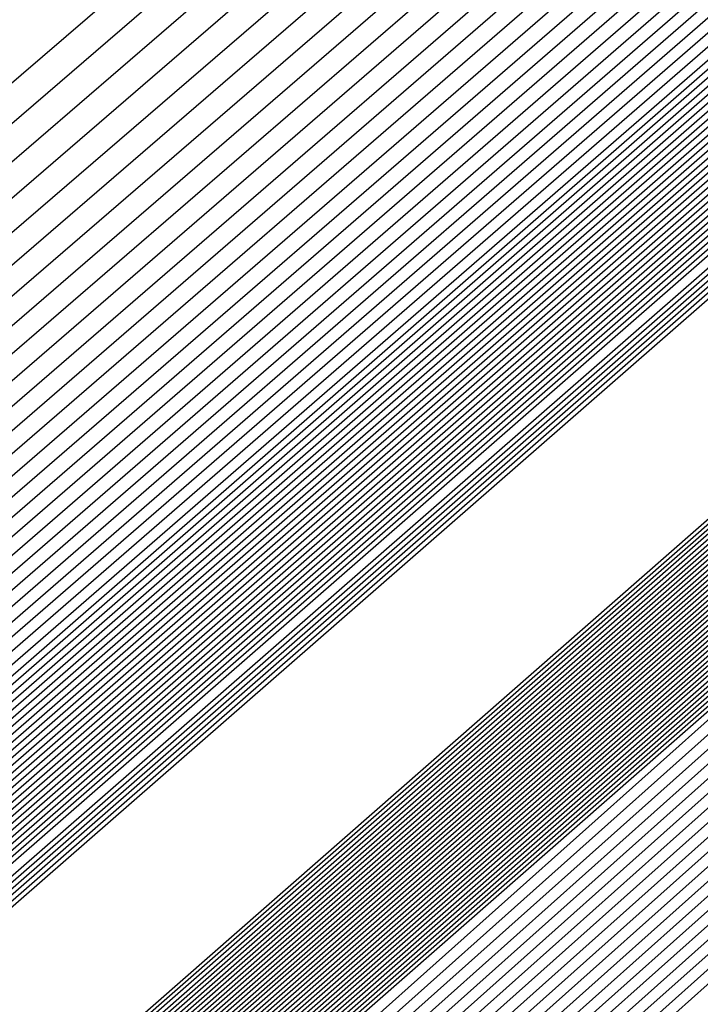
# Model space of a CAD drawing. Extents: x 3249832 to 3255657, y 13789405 to 13793316.
# Tile 769 of 1056: x 3253207.784 to 3253207.916, y 13791256.999 to 13791257.19. Entities that reach past the tile are written whole.
import ezdxf

# ---------------------------------------------------------------- set-up
doc = ezdxf.new("R2010")
doc.units = 0
doc.header["$LTSCALE"] = 100
doc.header["$MEASUREMENT"] = 0
for name, color, linetype in [('GRATIO_03231_CON', 1, 'CONTINUOUS'), ('GRATIO_0323_ICON', 1, 'CONTINUOUS'), ('TARGETS_EAST', 7, 'CONTINUOUS')]:
    doc.layers.add(name, color=color, linetype=linetype)

# ---------------------------------------------------------------- blocks, each defined once
blk = doc.blocks.new('Gratio_032316_contours')
at = {"layer": 'GRATIO_03231_CON', "color": 1, "linetype": 'Continuous', "flags": 128}
for points in [[(3253179.55027, 13791232.39503), (3253186.87441, 13791238.77001), (3253201.4775, 13791251.51898), (3253219.20823, 13791267.00714), (3253234.45763, 13791280.32933), (3253243.00028, 13791287.79153), (3253246.14511, 13791290.5444), (3253246.5846, 13791290.94974), (3253247.02187, 13791291.379), (3253250.20254, 13791294.24212), (3253258.88285, 13791301.95866), (3253274.44262, 13791315.73867), (3253292.7559, 13791331.95413), (3253308.32028, 13791345.76753)], [(3253180.16544, 13791232.93802), (3253187.28488, 13791239.13155), (3253201.72516, 13791251.73678), (3253219.33902, 13791267.12228), (3253234.51314, 13791280.37862), (3253243.01644, 13791287.80647), (3253246.14668, 13791290.54676), (3253246.58389, 13791290.95054), (3253247.01645, 13791291.37639), (3253250.16633, 13791294.21318), (3253258.7639, 13791301.85732), (3253274.17605, 13791315.50724), (3253292.31584, 13791331.56933), (3253307.73285, 13791345.25198)], [(3253180.78061, 13791233.481), (3253187.69534, 13791239.49309), (3253201.97282, 13791251.95458), (3253219.46981, 13791267.23741), (3253234.56866, 13791280.42791), (3253243.03259, 13791287.8214), (3253246.14825, 13791290.54912), (3253246.58317, 13791290.95133), (3253247.01103, 13791291.37378), (3253250.13013, 13791294.18424), (3253258.64495, 13791301.75599), (3253273.90947, 13791315.27582), (3253291.87577, 13791331.18453), (3253307.14542, 13791344.73643)], [(3253181.39578, 13791234.02399), (3253188.1058, 13791239.85463), (3253202.22048, 13791252.17237), (3253219.6006, 13791267.35254), (3253234.62418, 13791280.4772), (3253243.04874, 13791287.83633), (3253246.14982, 13791290.55149), (3253246.58246, 13791290.95213), (3253247.00561, 13791291.37117), (3253250.09393, 13791294.15529), (3253258.526, 13791301.65465), (3253273.6429, 13791315.0444), (3253291.4357, 13791330.79973), (3253306.55799, 13791344.22088)], [(3253182.62612, 13791235.10996), (3253188.92672, 13791240.5777), (3253202.71581, 13791252.60797), (3253219.86218, 13791267.58281), (3253234.73522, 13791280.57579), (3253243.08105, 13791287.8662), (3253246.15297, 13791290.55621), (3253246.58103, 13791290.95372), (3253246.99477, 13791291.36594), (3253250.02153, 13791294.09741), (3253258.2881, 13791301.45198), (3253273.10975, 13791314.58156), (3253290.55557, 13791330.03014), (3253305.38313, 13791343.18978)], [(3253183.24129, 13791235.65295), (3253189.33718, 13791240.93924), (3253202.96347, 13791252.82577), (3253219.99297, 13791267.69794), (3253234.79073, 13791280.62508), (3253243.0972, 13791287.88113), (3253246.15454, 13791290.55858), (3253246.58032, 13791290.95452), (3253246.98935, 13791291.36333), (3253249.98532, 13791294.06847), (3253258.16915, 13791301.35065), (3253272.84317, 13791314.35013), (3253290.11551, 13791329.64534), (3253304.7957, 13791342.67423)], [(3253189.74764, 13791241.30078), (3253203.21113, 13791253.04357), (3253220.12376, 13791267.81308), (3253234.84625, 13791280.67437), (3253243.11336, 13791287.89607), (3253246.15611, 13791290.56094), (3253246.57961, 13791290.95531), (3253246.98393, 13791291.36072), (3253249.94912, 13791294.03953), (3253258.05019, 13791301.24931), (3253272.5766, 13791314.11871), (3253289.67544, 13791329.26055), (3253304.20827, 13791342.15868)], [(3253190.1581, 13791241.66232), (3253203.45879, 13791253.26136), (3253220.25455, 13791267.92821), (3253234.90177, 13791280.72366), (3253243.12951, 13791287.911), (3253246.15768, 13791290.5633), (3253246.57889, 13791290.95611), (3253246.97851, 13791291.35811), (3253249.91292, 13791294.01058), (3253257.93124, 13791301.14798), (3253272.31002, 13791313.88729), (3253289.23538, 13791328.87575), (3253303.62084, 13791341.64313)], [(3253190.97902, 13791242.38539), (3253203.95411, 13791253.69696), (3253220.51613, 13791268.15847), (3253235.01281, 13791280.82224), (3253243.16182, 13791287.94087), (3253246.16082, 13791290.56803), (3253246.57747, 13791290.9577), (3253246.96767, 13791291.35288), (3253249.84051, 13791293.9527), (3253257.69334, 13791300.94531), (3253271.77687, 13791313.42445), (3253288.35525, 13791328.10615), (3253302.44598, 13791340.61203)], [(3253191.38948, 13791242.74693), (3253204.20177, 13791253.91476), (3253220.64692, 13791268.27361), (3253235.06832, 13791280.87154), (3253243.17797, 13791287.9558), (3253246.1624, 13791290.57039), (3253246.57675, 13791290.9585), (3253246.96225, 13791291.35027), (3253249.80431, 13791293.92376), (3253257.57439, 13791300.84397), (3253271.51029, 13791313.19303), (3253287.91518, 13791327.72135), (3253301.85855, 13791340.09648)], [(3253191.79994, 13791243.10847), (3253204.44943, 13791254.13256), (3253220.77772, 13791268.38874), (3253235.12384, 13791280.92083), (3253243.19412, 13791287.97073), (3253246.16397, 13791290.57276), (3253246.57604, 13791290.95929), (3253246.95683, 13791291.34766), (3253249.76811, 13791293.89481), (3253257.45544, 13791300.74264), (3253271.24372, 13791312.9616), (3253287.47511, 13791327.33655), (3253301.27112, 13791339.58093)], [(3253192.2104, 13791243.47001), (3253204.69709, 13791254.35035), (3253220.90851, 13791268.50387), (3253235.17936, 13791280.97012), (3253243.21028, 13791287.98567), (3253246.16554, 13791290.57512), (3253246.57533, 13791290.96009), (3253246.95142, 13791291.34505), (3253249.73191, 13791293.86587), (3253257.33649, 13791300.6413), (3253270.97714, 13791312.73018), (3253287.03505, 13791326.95176), (3253300.68369, 13791339.06538)], [(3253193.03132, 13791244.19308), (3253205.19242, 13791254.78595), (3253221.17009, 13791268.73414), (3253235.29039, 13791281.0687), (3253243.24258, 13791288.01553), (3253246.16868, 13791290.57985), (3253246.5739, 13791290.96168), (3253246.94058, 13791291.33982), (3253249.6595, 13791293.80799), (3253257.09858, 13791300.43863), (3253270.44399, 13791312.26734), (3253286.15492, 13791326.18216), (3253299.50883, 13791338.03428)], [(3253193.44178, 13791244.55462), (3253205.44008, 13791255.00375), (3253221.30088, 13791268.84927), (3253235.34591, 13791281.11799), (3253243.25874, 13791288.03047), (3253246.17025, 13791290.58221), (3253246.57319, 13791290.96248), (3253246.93516, 13791291.33721), (3253249.6233, 13791293.77904), (3253256.97963, 13791300.3373), (3253270.17741, 13791312.03592), (3253285.71485, 13791325.79737), (3253298.92139, 13791337.51873)], [(3253193.85224, 13791244.91616), (3253205.68774, 13791255.22155), (3253221.43167, 13791268.9644), (3253235.40143, 13791281.16728), (3253243.27489, 13791288.0454), (3253246.17182, 13791290.58457), (3253246.57247, 13791290.96327), (3253246.92974, 13791291.3346), (3253249.5871, 13791293.7501), (3253256.86068, 13791300.23596), (3253269.91084, 13791311.8045), (3253285.27479, 13791325.41257), (3253298.33396, 13791337.00318)], [(3253194.2627, 13791245.2777), (3253205.9354, 13791255.43934), (3253221.56246, 13791269.07954), (3253235.45695, 13791281.21658), (3253243.29104, 13791288.06033), (3253246.17339, 13791290.58694), (3253246.57176, 13791290.96407), (3253246.92432, 13791291.33198), (3253249.55089, 13791293.72116), (3253256.74173, 13791300.13463), (3253269.64426, 13791311.57307), (3253284.83472, 13791325.02777), (3253297.74653, 13791336.48763)], [(3253195.08362, 13791246.00077), (3253206.43072, 13791255.87494), (3253221.82404, 13791269.3098), (3253235.56798, 13791281.31516), (3253243.32335, 13791288.0902), (3253246.17654, 13791290.59166), (3253246.57033, 13791290.96566), (3253246.91348, 13791291.32676), (3253249.47849, 13791293.66327), (3253256.50383, 13791299.93196), (3253269.11111, 13791311.11023), (3253283.95459, 13791324.25817), (3253296.57167, 13791335.45653)], [(3253195.49408, 13791246.36231), (3253206.67838, 13791256.09274), (3253221.95483, 13791269.42494), (3253235.6235, 13791281.36445), (3253243.3395, 13791288.10513), (3253246.17811, 13791290.59402), (3253246.56962, 13791290.96646), (3253246.90806, 13791291.32415), (3253249.44229, 13791293.63433), (3253256.38488, 13791299.83062), (3253268.84454, 13791310.87881), (3253283.51452, 13791323.87338), (3253295.98424, 13791334.94098)], [(3253195.90454, 13791246.72385), (3253206.92604, 13791256.31054), (3253222.08562, 13791269.54007), (3253235.67902, 13791281.41374), (3253243.35566, 13791288.12007), (3253246.17968, 13791290.59639), (3253246.56891, 13791290.96725), (3253246.90264, 13791291.32154), (3253249.40609, 13791293.60539), (3253256.26593, 13791299.72929), (3253268.57796, 13791310.64739), (3253283.07446, 13791323.48858), (3253295.39681, 13791334.42543)], [(3253196.31501, 13791247.08539), (3253207.1737, 13791256.52833), (3253222.21641, 13791269.6552), (3253235.73454, 13791281.46303), (3253243.37181, 13791288.135), (3253246.18125, 13791290.59875), (3253246.56819, 13791290.96805), (3253246.89722, 13791291.31892), (3253249.36988, 13791293.57645), (3253256.14697, 13791299.62795), (3253268.31138, 13791310.41597), (3253282.63439, 13791323.10378), (3253294.80938, 13791333.90988)], [(3253197.13593, 13791247.80846), (3253207.66903, 13791256.96393), (3253222.47799, 13791269.88547), (3253235.84557, 13791281.56162), (3253243.40412, 13791288.16487), (3253246.18439, 13791290.60348), (3253246.56677, 13791290.96964), (3253246.88638, 13791291.3137), (3253249.29748, 13791293.51856), (3253255.90907, 13791299.42528), (3253267.77823, 13791309.95312), (3253281.75426, 13791322.33419), (3253293.63452, 13791332.87878)], [(3253197.54639, 13791248.17), (3253207.91669, 13791257.18173), (3253222.60878, 13791270.0006), (3253235.90109, 13791281.61091), (3253243.42027, 13791288.1798), (3253246.18596, 13791290.60584), (3253246.56605, 13791290.97044), (3253246.88096, 13791291.31109), (3253249.26128, 13791293.48962), (3253255.79012, 13791299.32395), (3253267.51166, 13791309.7217), (3253281.31419, 13791321.94939), (3253293.04709, 13791332.36323), (3253299.24948, 13791337.92415)], [(3253197.95685, 13791248.53154), (3253208.16435, 13791257.39953), (3253222.73957, 13791270.11573), (3253235.95661, 13791281.6602), (3253243.43643, 13791288.19473), (3253246.18754, 13791290.6082), (3253246.56534, 13791290.97123), (3253246.87554, 13791291.30847), (3253249.22507, 13791293.46068), (3253255.67117, 13791299.22261), (3253267.24508, 13791309.49028), (3253280.87413, 13791321.56459), (3253292.45966, 13791331.84768), (3253298.58416, 13791337.33876)], [(3253198.36731, 13791248.89308), (3253208.41201, 13791257.61732), (3253222.87037, 13791270.23087), (3253236.01213, 13791281.70949), (3253243.45258, 13791288.20967), (3253246.18911, 13791290.61057), (3253246.56463, 13791290.97203), (3253246.87012, 13791291.30586), (3253249.18887, 13791293.43173), (3253255.55222, 13791299.12128), (3253266.9785, 13791309.25886), (3253280.43407, 13791321.17979), (3253291.87223, 13791331.33213), (3253297.91884, 13791336.75338)], [(3253199.18823, 13791249.61615), (3253208.90733, 13791258.05292), (3253223.13195, 13791270.46113), (3253236.12316, 13791281.80807), (3253243.48489, 13791288.23953), (3253246.19225, 13791290.61529), (3253246.5632, 13791290.97362), (3253246.85928, 13791291.30064), (3253249.11647, 13791293.37385), (3253255.31432, 13791298.91861), (3253266.44535, 13791308.79601), (3253279.55394, 13791320.4102), (3253290.69737, 13791330.30103), (3253296.5882, 13791335.58261)], [(3253199.59869, 13791249.97769), (3253209.15499, 13791258.27072), (3253223.26274, 13791270.57626), (3253236.17868, 13791281.85736), (3253243.50104, 13791288.25447), (3253246.19382, 13791290.61766), (3253246.56249, 13791290.97442), (3253246.85386, 13791291.29803), (3253249.08026, 13791293.34491), (3253255.19536, 13791298.81727), (3253266.17878, 13791308.56459), (3253279.11387, 13791320.0254), (3253290.10994, 13791329.78548), (3253295.92288, 13791334.99723)], [(3253200.00915, 13791250.33923), (3253209.40265, 13791258.48852), (3253223.39353, 13791270.6914), (3253236.2342, 13791281.90666), (3253243.51719, 13791288.2694), (3253246.19539, 13791290.62002), (3253246.56177, 13791290.97521), (3253246.84844, 13791291.29541), (3253249.04406, 13791293.31596), (3253255.07641, 13791298.71594), (3253265.9122, 13791308.33317), (3253278.6738, 13791319.6406), (3253289.52251, 13791329.26993), (3253295.25756, 13791334.41184)], [(3253200.41961, 13791250.70077), (3253209.65031, 13791258.70631), (3253223.52432, 13791270.80653), (3253236.28972, 13791281.95595), (3253243.53335, 13791288.28434), (3253246.19696, 13791290.62238), (3253246.56106, 13791290.97601), (3253246.84302, 13791291.2928), (3253249.00786, 13791293.28702), (3253254.95746, 13791298.6146), (3253265.64563, 13791308.10175), (3253278.23374, 13791319.25581), (3253288.93508, 13791328.75438), (3253294.59224, 13791333.82646)], [(3253201.24053, 13791251.42384), (3253210.14563, 13791259.14191), (3253223.7859, 13791271.0368), (3253236.40075, 13791282.05453), (3253243.56565, 13791288.3142), (3253246.20011, 13791290.62711), (3253246.55963, 13791290.9776), (3253246.83219, 13791291.28758), (3253248.93546, 13791293.22914), (3253254.71956, 13791298.41193), (3253265.11248, 13791307.63891), (3253277.35361, 13791318.48621), (3253287.76022, 13791327.72328), (3253293.2616, 13791332.65569)], [(3253201.65099, 13791251.78538), (3253210.3933, 13791259.35971), (3253223.91669, 13791271.15193), (3253236.45627, 13791282.10382), (3253243.58181, 13791288.32914), (3253246.20168, 13791290.62947), (3253246.55892, 13791290.9784), (3253246.82677, 13791291.28496), (3253248.89925, 13791293.20019), (3253254.60061, 13791298.3106), (3253264.8459, 13791307.40749), (3253276.91354, 13791318.10141), (3253287.17279, 13791327.20773)], [(3253215.27891, 13791264.12388), (3253208.32754, 13791257.89481), (3253202.31158, 13791252.48555), (3253202.06145, 13791252.14692), (3253210.64096, 13791259.57751), (3253224.04748, 13791271.26706)], [(3253216.27123, 13791264.99994), (3253209.15191, 13791258.62312), (3253202.92675, 13791253.02854), (3253202.47191, 13791252.50846), (3253210.88862, 13791259.7953), (3253224.17827, 13791271.38219)], [(3253218.25586, 13791266.75207), (3253210.80067, 13791260.07975), (3253204.15709, 13791254.11451), (3253203.29283, 13791253.23153), (3253211.38394, 13791260.2309), (3253224.43985, 13791271.61246)], [(3253219.24818, 13791267.62813), (3253211.62504, 13791260.80806), (3253204.77226, 13791254.6575), (3253203.70329, 13791253.59307), (3253211.6316, 13791260.4487), (3253224.57064, 13791271.72759)], [(3253220.24049, 13791268.50419), (3253212.44942, 13791261.53637), (3253205.38743, 13791255.20049), (3253204.11375, 13791253.95461), (3253211.87926, 13791260.6665), (3253224.70143, 13791271.84272)], [(3253221.23281, 13791269.38026), (3253213.2738, 13791262.26468), (3253206.0026, 13791255.74348), (3253204.52421, 13791254.31615), (3253212.12692, 13791260.88429), (3253224.83222, 13791271.95786)], [(3253223.21744, 13791271.13238), (3253214.92255, 13791263.72131), (3253207.23294, 13791256.82945), (3253205.34514, 13791255.03922), (3253212.62225, 13791261.31989), (3253225.0938, 13791272.18812)], [(3253215.74693, 13791264.44962), (3253207.84811, 13791257.37244), (3253205.7556, 13791255.40076), (3253212.86991, 13791261.53769), (3253225.22459, 13791272.30326)], [(3253216.57131, 13791265.17793), (3253208.46329, 13791257.91542), (3253206.16606, 13791255.7623), (3253213.11757, 13791261.75549), (3253225.35538, 13791272.41839)], [(3253217.39568, 13791265.90624), (3253209.07846, 13791258.45841), (3253206.57652, 13791256.12384), (3253213.36523, 13791261.97329), (3253225.48617, 13791272.53352)], [(3253219.04444, 13791267.36287), (3253210.3088, 13791259.54439), (3253207.39744, 13791256.84691), (3253213.86055, 13791262.40888), (3253225.74775, 13791272.76379)]]:
    blk.add_lwpolyline(points, dxfattribs=at)
at = {"layer": 'GRATIO_03231_CON', "color": 5, "linetype": 'Continuous', "flags": 128}
for points in [[(3253178.31993, 13791231.30905), (3253186.05349, 13791238.04694), (3253200.98218, 13791251.08338), (3253218.94665, 13791266.77688), (3253234.34659, 13791280.23075), (3253242.96798, 13791287.76167), (3253246.14197, 13791290.53967), (3253246.58603, 13791290.94815), (3253247.02107, 13791291.37394), (3253250.18182, 13791294.2177), (3253258.80647, 13791301.88356), (3253274.26937, 13791315.56557), (3253292.48955, 13791331.61762), (3253308.02221, 13791345.18354)], [(3253177.70476, 13791230.76607), (3253185.64303, 13791237.6854), (3253200.73452, 13791250.86558), (3253218.81586, 13791266.66175), (3253234.29107, 13791280.18146), (3253242.95182, 13791287.74673), (3253246.1404, 13791290.53731), (3253246.58674, 13791290.94735), (3253247.01436, 13791291.36584), (3253250.12102, 13791294.16091), (3253258.59804, 13791301.69555), (3253273.79626, 13791315.14336), (3253291.70456, 13791330.92064), (3253306.97134, 13791344.25434)], [(3253177.08958, 13791230.22308), (3253185.23257, 13791237.32386), (3253200.48686, 13791250.64779), (3253218.68507, 13791266.54661), (3253234.23556, 13791280.13216), (3253242.93567, 13791287.7318), (3253246.13883, 13791290.53495), (3253246.58745, 13791290.94656), (3253247.00766, 13791291.35773), (3253250.06022, 13791294.10413), (3253258.38961, 13791301.50754), (3253273.32314, 13791314.72115), (3253290.91956, 13791330.22366), (3253305.92046, 13791343.32515)], [(3253176.47441, 13791229.68009), (3253184.82211, 13791236.96232), (3253200.23919, 13791250.42999), (3253218.55428, 13791266.43148), (3253234.18004, 13791280.08287), (3253242.91952, 13791287.71687), (3253246.13725, 13791290.53258), (3253246.58817, 13791290.94576), (3253247.00095, 13791291.34963), (3253249.99942, 13791294.04734), (3253258.18118, 13791301.31953), (3253272.85003, 13791314.29894), (3253290.13456, 13791329.52668), (3253304.86958, 13791342.39595)], [(3253175.24407, 13791228.59412), (3253184.00119, 13791236.23925), (3253199.74387, 13791249.99439), (3253218.2927, 13791266.20121), (3253234.069, 13791279.98429), (3253242.88721, 13791287.687), (3253246.13411, 13791290.52786), (3253246.58959, 13791290.94417), (3253246.98754, 13791291.33342), (3253249.87782, 13791293.93376), (3253257.76432, 13791300.94351), (3253271.9038, 13791313.45451), (3253288.56457, 13791328.13272), (3253302.76783, 13791340.53756)], [(3253196.57706, 13791247.03615), (3253203.47105, 13791253.1938), (3253218.75951, 13791266.60126), (3253234.06971, 13791279.98413), (3253242.88772, 13791287.68662), (3253246.13462, 13791290.52731), (3253246.59031, 13791290.94338), (3253246.98083, 13791291.32532), (3253249.81702, 13791293.87697), (3253257.55589, 13791300.7555), (3253271.43068, 13791313.0323), (3253287.77957, 13791327.43574), (3253301.71695, 13791339.60837)], [(3253196.71057, 13791247.15254), (3253203.58621, 13791253.29381), (3253218.83398, 13791266.66558), (3253234.10345, 13791280.01283), (3253242.89801, 13791287.6948), (3253246.13636, 13791290.52784), (3253246.59102, 13791290.94258), (3253246.97413, 13791291.31721), (3253249.75622, 13791293.82018), (3253257.34746, 13791300.56749), (3253270.95757, 13791312.61009), (3253286.99457, 13791326.73875), (3253300.66608, 13791338.67918)], [(3253196.84408, 13791247.26894), (3253203.70137, 13791253.39382), (3253218.90845, 13791266.7299), (3253234.13718, 13791280.04153), (3253242.9083, 13791287.70297), (3253246.13809, 13791290.52836), (3253246.59174, 13791290.94178), (3253246.96742, 13791291.30911), (3253249.69542, 13791293.76339), (3253257.13903, 13791300.37948), (3253270.48445, 13791312.18788), (3253286.20957, 13791326.04177), (3253299.6152, 13791337.74998)], [(3253197.11109, 13791247.50174), (3253203.93169, 13791253.59384), (3253219.0574, 13791266.85855), (3253234.20465, 13791280.09892), (3253242.92888, 13791287.71932), (3253246.14156, 13791290.52941), (3253246.59316, 13791290.94019), (3253246.95401, 13791291.2929), (3253249.57383, 13791293.64981), (3253256.72217, 13791300.00346), (3253269.53822, 13791311.34346), (3253284.63958, 13791324.64781), (3253297.51345, 13791335.89159)], [(3253197.2446, 13791247.61813), (3253204.04685, 13791253.69384), (3253219.13187, 13791266.92287), (3253234.23839, 13791280.12762), (3253242.93918, 13791287.72749), (3253246.1433, 13791290.52994), (3253246.59388, 13791290.9394), (3253246.9473, 13791291.28479), (3253249.51303, 13791293.59302), (3253256.51374, 13791299.81545), (3253269.06511, 13791310.92125), (3253283.85458, 13791323.95083), (3253296.46257, 13791334.9624)], [(3253197.37811, 13791247.73453), (3253204.16201, 13791253.79385), (3253219.20635, 13791266.98719), (3253234.27212, 13791280.15631), (3253242.94947, 13791287.73567), (3253246.14503, 13791290.53046), (3253246.59459, 13791290.9386), (3253246.9406, 13791291.27669), (3253249.45223, 13791293.53623), (3253256.30531, 13791299.62744), (3253268.59199, 13791310.49904), (3253283.06958, 13791323.25385), (3253295.41169, 13791334.0332)], [(3253197.51162, 13791247.85093), (3253204.27717, 13791253.89386), (3253219.28082, 13791267.05151), (3253234.30586, 13791280.18501), (3253242.95976, 13791287.74384), (3253246.14676, 13791290.53099), (3253246.5953, 13791290.9378), (3253246.93389, 13791291.26859), (3253249.39143, 13791293.47944), (3253256.09688, 13791299.43942), (3253268.11888, 13791310.07683), (3253282.28459, 13791322.55687), (3253294.36082, 13791333.10401)], [(3253197.77863, 13791248.08372), (3253204.50749, 13791254.09388), (3253219.42977, 13791267.18016), (3253234.37333, 13791280.2424), (3253242.98034, 13791287.76019), (3253246.15023, 13791290.53204), (3253246.59673, 13791290.93621), (3253246.92048, 13791291.25238), (3253249.26983, 13791293.36586), (3253255.68002, 13791299.0634), (3253267.17265, 13791309.2324), (3253280.71459, 13791321.16291), (3253292.25906, 13791331.24562), (3253298.86322, 13791336.86351)], [(3253197.91214, 13791248.20012), (3253204.62265, 13791254.19388), (3253219.50424, 13791267.24448), (3253234.40706, 13791280.2711), (3253242.99064, 13791287.76837), (3253246.15197, 13791290.53257), (3253246.59744, 13791290.93542), (3253246.91378, 13791291.24427), (3253249.20903, 13791293.30907), (3253255.47159, 13791298.87539), (3253266.69953, 13791308.81019), (3253279.9296, 13791320.46593), (3253291.20819, 13791330.31643), (3253297.66843, 13791335.81202)], [(3253198.04565, 13791248.31651), (3253204.73781, 13791254.29389), (3253219.57872, 13791267.3088), (3253234.4408, 13791280.2998), (3253243.00093, 13791287.77654), (3253246.1537, 13791290.53309), (3253246.59816, 13791290.93462), (3253246.90707, 13791291.23617), (3253249.14823, 13791293.25228), (3253255.26316, 13791298.68738), (3253266.22642, 13791308.38798), (3253279.1446, 13791319.76895), (3253290.15731, 13791329.38723), (3253296.47364, 13791334.76054)], [(3253198.17916, 13791248.43291), (3253204.85297, 13791254.3939), (3253219.65319, 13791267.37312), (3253234.47453, 13791280.32849), (3253243.01122, 13791287.78471), (3253246.15544, 13791290.53362), (3253246.59887, 13791290.93382), (3253246.90036, 13791291.22806), (3253249.08743, 13791293.19549), (3253255.05473, 13791298.49937), (3253265.7533, 13791307.96577), (3253278.3596, 13791319.07197), (3253289.10643, 13791328.45804), (3253295.27885, 13791333.70905)], [(3253198.44617, 13791248.6657), (3253205.08329, 13791254.59392), (3253219.80214, 13791267.50177), (3253234.542, 13791280.38589), (3253243.0318, 13791287.80106), (3253246.15891, 13791290.53467), (3253246.6003, 13791290.93223), (3253246.88695, 13791291.21186), (3253248.96583, 13791293.08191), (3253254.63787, 13791298.12335), (3253264.80707, 13791307.12135), (3253276.7896, 13791317.678), (3253287.00468, 13791326.59965), (3253292.88927, 13791331.60608), (3253295.95133, 13791334.07094)], [(3253198.57968, 13791248.7821), (3253205.19845, 13791254.69392), (3253219.87661, 13791267.56609), (3253234.57574, 13791280.41459), (3253243.04209, 13791287.80924), (3253246.16064, 13791290.53519), (3253246.60101, 13791290.93144), (3253246.88025, 13791291.20375), (3253248.90503, 13791293.02512), (3253254.42944, 13791297.93534), (3253264.33396, 13791306.69914), (3253276.00461, 13791316.98102), (3253285.9538, 13791325.67045), (3253291.69448, 13791330.55459), (3253294.7416, 13791333.01142)], [(3253198.71319, 13791248.8985), (3253205.31361, 13791254.79393), (3253219.95108, 13791267.63041), (3253234.60947, 13791280.44328), (3253243.05239, 13791287.81741), (3253246.16237, 13791290.53572), (3253246.60172, 13791290.93064), (3253246.87354, 13791291.19565), (3253248.84423, 13791292.96834), (3253254.22101, 13791297.74733), (3253263.86084, 13791306.27693), (3253275.21961, 13791316.28404), (3253284.90293, 13791324.74126), (3253290.49969, 13791329.50311), (3253293.53187, 13791331.9519)], [(3253198.8467, 13791249.0149), (3253205.42877, 13791254.89394), (3253220.02556, 13791267.69473), (3253234.64321, 13791280.47198), (3253243.06268, 13791287.82558), (3253246.16411, 13791290.53624), (3253246.60244, 13791290.92984), (3253246.86684, 13791291.18754), (3253248.78343, 13791292.91155), (3253254.01258, 13791297.55932), (3253263.38773, 13791305.85472), (3253274.43461, 13791315.58706), (3253283.85205, 13791323.81207), (3253289.3049, 13791328.45162), (3253292.32214, 13791330.89237), (3253295.39879, 13791333.38715)], [(3253199.11371, 13791249.24769), (3253205.65909, 13791255.09396), (3253220.17451, 13791267.82338), (3253234.71068, 13791280.52937), (3253243.08326, 13791287.84193), (3253246.16758, 13791290.53729), (3253246.60386, 13791290.92825), (3253246.85342, 13791291.17133), (3253248.66183, 13791292.79797), (3253253.59572, 13791297.1833), (3253262.4415, 13791305.01029), (3253272.86462, 13791314.1931), (3253281.7503, 13791321.95368), (3253286.91532, 13791326.34865), (3253289.90268, 13791328.77333), (3253293.18693, 13791331.45768)], [(3253199.24722, 13791249.36409), (3253205.77425, 13791255.19397), (3253220.24898, 13791267.8877), (3253234.74441, 13791280.55807), (3253243.09355, 13791287.85011), (3253246.16931, 13791290.53782), (3253246.60458, 13791290.92746), (3253246.84672, 13791291.16323), (3253248.60103, 13791292.74118), (3253253.38729, 13791296.99529), (3253261.96839, 13791304.58808), (3253272.07962, 13791313.49612), (3253280.69942, 13791321.02448), (3253285.72053, 13791325.29717), (3253288.69295, 13791327.71381), (3253292.081, 13791330.49295), (3253297.61917, 13791335.1971)], [(3253199.38073, 13791249.48048), (3253205.88941, 13791255.29397), (3253220.32345, 13791267.95202), (3253234.77815, 13791280.58677), (3253243.10385, 13791287.85828), (3253246.17105, 13791290.53834), (3253246.60529, 13791290.92666), (3253246.84001, 13791291.15513), (3253248.54023, 13791292.68439), (3253253.17886, 13791296.80728), (3253261.49527, 13791304.16587), (3253271.29462, 13791312.79914), (3253279.64854, 13791320.09529), (3253284.52574, 13791324.24568), (3253287.48322, 13791326.65429), (3253290.97507, 13791329.52822), (3253296.71525, 13791334.41022)], [(3253199.51424, 13791249.59688), (3253206.00457, 13791255.39398), (3253220.39793, 13791268.01634), (3253234.81188, 13791280.61546), (3253243.11414, 13791287.86646), (3253246.17278, 13791290.53887), (3253246.606, 13791290.92586), (3253246.83331, 13791291.14702), (3253248.47943, 13791292.6276), (3253252.97044, 13791296.61927), (3253261.02215, 13791303.74366), (3253270.50962, 13791312.10216), (3253278.59767, 13791319.16609), (3253283.33095, 13791323.1942), (3253286.27349, 13791325.59476), (3253289.86914, 13791328.56348), (3253295.81132, 13791333.62334)], [(3253199.78125, 13791249.82967), (3253206.23489, 13791255.594), (3253220.54687, 13791268.14499), (3253234.87935, 13791280.67286), (3253243.13472, 13791287.8828), (3253246.17625, 13791290.53992), (3253246.60743, 13791290.92427), (3253246.8199, 13791291.13081), (3253248.35784, 13791292.51402), (3253252.55358, 13791296.24325), (3253260.07593, 13791302.89924), (3253268.93963, 13791310.70819), (3253276.49591, 13791317.3077), (3253280.94137, 13791321.09123), (3253283.85403, 13791323.47572), (3253287.65728, 13791326.63402), (3253294.00347, 13791332.04958)], [(3253199.91476, 13791249.94607), (3253206.35005, 13791255.69401), (3253220.62135, 13791268.20931), (3253234.91309, 13791280.70156), (3253243.14501, 13791287.89098), (3253246.17798, 13791290.54045), (3253246.60814, 13791290.92348), (3253246.81319, 13791291.12271), (3253248.29704, 13791292.45723), (3253252.34515, 13791296.05524), (3253259.60281, 13791302.47703), (3253268.15463, 13791310.01121), (3253275.44504, 13791316.37851), (3253279.74658, 13791320.03974), (3253282.6443, 13791322.4162), (3253286.55135, 13791325.66929), (3253293.09954, 13791331.2627), (3253300.79521, 13791337.86923)], [(3253200.04827, 13791250.06247), (3253206.46521, 13791255.79401), (3253220.69582, 13791268.27363), (3253234.94682, 13791280.73025), (3253243.15531, 13791287.89915), (3253246.17972, 13791290.54097), (3253246.60886, 13791290.92268), (3253246.80649, 13791291.1146), (3253248.23624, 13791292.40044), (3253252.13672, 13791295.86723), (3253259.1297, 13791302.05482), (3253267.36963, 13791309.31423), (3253274.39416, 13791315.44932), (3253278.55179, 13791318.98826), (3253281.43456, 13791321.35667), (3253285.44542, 13791324.70455), (3253292.19561, 13791330.47582), (3253300.12972, 13791337.29016)], [(3253200.18178, 13791250.17887), (3253206.58037, 13791255.89402), (3253220.77029, 13791268.33795), (3253234.98056, 13791280.75895), (3253243.1656, 13791287.90733), (3253246.18145, 13791290.5415), (3253246.60957, 13791290.92188), (3253246.79978, 13791291.1065), (3253248.17544, 13791292.34365), (3253251.92829, 13791295.67922), (3253258.65658, 13791301.63261), (3253266.58464, 13791308.61725), (3253273.34328, 13791314.52012), (3253277.357, 13791317.93677), (3253280.22483, 13791320.29715), (3253284.33949, 13791323.73982), (3253291.29169, 13791329.68894), (3253299.46423, 13791336.71108)], [(3253200.44879, 13791250.41166), (3253206.81069, 13791256.09404), (3253220.91924, 13791268.4666), (3253235.04803, 13791280.81634), (3253243.18618, 13791287.92368), (3253246.18492, 13791290.54255), (3253246.611, 13791290.92029), (3253246.78637, 13791291.09029), (3253248.05384, 13791292.23007), (3253251.51143, 13791295.3032), (3253257.71035, 13791300.78818), (3253265.01464, 13791307.22329), (3253271.24153, 13791312.66173), (3253274.96742, 13791315.8338), (3253277.80537, 13791318.17811), (3253282.12763, 13791321.81036), (3253289.48383, 13791328.11518), (3253298.13324, 13791335.55292)], [(3253200.5823, 13791250.52806), (3253206.92586, 13791256.19405), (3253220.99372, 13791268.53092), (3253235.08176, 13791280.84504), (3253243.19647, 13791287.93185), (3253246.18666, 13791290.54307), (3253246.61171, 13791290.9195), (3253246.77966, 13791291.08219), (3253247.99304, 13791292.17328), (3253251.303, 13791295.11519), (3253257.23724, 13791300.36597), (3253264.22964, 13791306.52631), (3253270.19065, 13791311.73254), (3253273.77263, 13791314.78231), (3253276.59564, 13791317.11859), (3253281.0217, 13791320.84562), (3253288.57991, 13791327.3283), (3253297.46775, 13791334.97385)], [(3253200.71581, 13791250.64445), (3253207.04102, 13791256.29406), (3253221.06819, 13791268.59524), (3253235.1155, 13791280.87374), (3253243.20676, 13791287.94002), (3253246.18839, 13791290.5436), (3253246.61242, 13791290.9187), (3253246.77296, 13791291.07408), (3253247.93224, 13791292.11649), (3253251.09457, 13791294.92718), (3253256.76412, 13791299.94376), (3253263.44465, 13791305.82933), (3253269.13978, 13791310.80334), (3253272.57784, 13791313.73083), (3253275.38591, 13791316.05906), (3253279.91577, 13791319.88089), (3253287.67598, 13791326.54142), (3253296.80226, 13791334.39477)], [(3253200.84932, 13791250.76085), (3253207.15618, 13791256.39406), (3253221.14266, 13791268.65956), (3253235.14923, 13791280.90243), (3253243.21706, 13791287.9482), (3253246.19012, 13791290.54412), (3253246.61314, 13791290.9179), (3253246.76625, 13791291.06598), (3253247.87144, 13791292.0597), (3253250.88614, 13791294.73917), (3253256.29101, 13791299.52155), (3253262.65965, 13791305.13235), (3253268.0889, 13791309.87415), (3253271.38305, 13791312.67934), (3253274.17618, 13791314.99954), (3253278.80984, 13791318.91616), (3253286.77206, 13791325.75454), (3253296.13677, 13791333.81569)], [(3253201.11633, 13791250.99365), (3253207.3865, 13791256.59408), (3253221.29161, 13791268.78821), (3253235.2167, 13791280.95983), (3253243.23764, 13791287.96455), (3253246.19359, 13791290.54517), (3253246.61456, 13791290.91631), (3253246.75284, 13791291.04977), (3253247.74984, 13791291.94612), (3253250.46928, 13791294.36315), (3253255.34478, 13791298.67713), (3253261.08965, 13791303.73839), (3253265.98715, 13791308.01576), (3253268.99347, 13791310.57637), (3253271.75672, 13791312.8805), (3253276.59798, 13791316.9867), (3253284.9642, 13791324.18078), (3253294.80578, 13791332.65754)], [(3253201.24984, 13791251.11004), (3253207.50166, 13791256.69409), (3253221.36608, 13791268.85253), (3253235.25044, 13791280.98852), (3253243.24793, 13791287.97272), (3253246.19533, 13791290.5457), (3253246.61528, 13791290.91552), (3253246.74613, 13791291.04167), (3253247.68904, 13791291.88933), (3253250.26085, 13791294.17514), (3253254.87166, 13791298.25492), (3253260.30466, 13791303.04141), (3253264.93627, 13791307.08657), (3253267.79868, 13791309.52489), (3253270.54699, 13791311.82097), (3253275.49205, 13791316.02196), (3253284.06028, 13791323.3939), (3253294.14029, 13791332.07846)], [(3253201.38335, 13791251.22644), (3253207.61682, 13791256.7941), (3253221.44056, 13791268.91685), (3253235.28417, 13791281.01722), (3253243.25822, 13791287.9809), (3253246.19706, 13791290.54622), (3253246.61599, 13791290.91472), (3253246.73943, 13791291.03356), (3253247.62824, 13791291.83254), (3253250.05242, 13791293.98713), (3253254.39855, 13791297.83271), (3253259.51966, 13791302.34443), (3253263.88539, 13791306.15737), (3253266.60389, 13791308.4734), (3253269.33726, 13791310.76145), (3253274.38613, 13791315.05723), (3253283.15635, 13791322.60702), (3253293.4748, 13791331.49938)], [(3253201.51686, 13791251.34284), (3253207.73198, 13791256.8941), (3253221.51503, 13791268.98117), (3253235.31791, 13791281.04592), (3253243.26852, 13791287.98907), (3253246.1988, 13791290.54675), (3253246.6167, 13791290.91393), (3253246.73272, 13791291.02546), (3253247.56744, 13791291.77576), (3253249.84399, 13791293.79912), (3253253.92543, 13791297.41049), (3253258.73466, 13791301.64744), (3253262.83452, 13791305.22818), (3253265.4091, 13791307.42192), (3253268.12753, 13791309.70193), (3253273.2802, 13791314.0925), (3253282.25242, 13791321.82014), (3253292.80931, 13791330.9203), (3253301.81088, 13791338.63068)], [(3253201.78387, 13791251.57563), (3253207.9623, 13791257.09412), (3253221.66398, 13791269.10982), (3253235.38538, 13791281.10331), (3253243.2891, 13791288.00542), (3253246.20227, 13791290.5478), (3253246.61813, 13791290.91233), (3253246.71931, 13791291.00925), (3253247.44584, 13791291.66218), (3253249.42713, 13791293.4231), (3253252.9792, 13791296.56607), (3253257.16467, 13791300.25348), (3253260.73276, 13791303.36979), (3253263.01952, 13791305.31895), (3253265.70807, 13791307.58288), (3253271.06834, 13791312.16303), (3253280.44457, 13791320.24638), (3253291.47832, 13791329.76215), (3253300.88547, 13791337.82513)], [(3253201.91738, 13791251.69203), (3253208.07746, 13791257.19413), (3253221.73845, 13791269.17414), (3253235.41911, 13791281.13201), (3253243.29939, 13791288.01359), (3253246.204, 13791290.54832), (3253246.61884, 13791290.91154), (3253246.71261, 13791291.00114), (3253247.38504, 13791291.60539), (3253249.2187, 13791293.23509), (3253252.50609, 13791296.14386), (3253256.37967, 13791299.5565), (3253259.68189, 13791302.44059), (3253261.82473, 13791304.26746), (3253264.49834, 13791306.52336), (3253269.96241, 13791311.1983), (3253279.54064, 13791319.4595), (3253290.81283, 13791329.18307), (3253300.42277, 13791337.42236)], [(3253202.05089, 13791251.80842), (3253208.19262, 13791257.29414), (3253221.81293, 13791269.23846), (3253235.45285, 13791281.16071), (3253243.30968, 13791288.02177), (3253246.20573, 13791290.54885), (3253246.61956, 13791290.91074), (3253246.7059, 13791290.99304), (3253247.32424, 13791291.5486), (3253249.01027, 13791293.04708), (3253252.03297, 13791295.72165), (3253255.59467, 13791298.85952), (3253258.63101, 13791301.5114), (3253260.62994, 13791303.21597), (3253263.28861, 13791305.46384), (3253268.85648, 13791310.23357), (3253278.63672, 13791318.67262), (3253290.14734, 13791328.60399), (3253299.96006, 13791337.01958)], [(3253222.18973, 13791268.9562), (3253208.47101, 13791257.20698), (3253202.18439, 13791251.92482), (3253202.18439, 13791251.92482), (3253208.30778, 13791257.39414), (3253221.8874, 13791269.30278)], [(3253222.33685, 13791269.08692), (3253208.70035, 13791257.40813), (3253202.45141, 13791252.15761), (3253202.45141, 13791252.15761), (3253208.5381, 13791257.59416), (3253222.03635, 13791269.43142)], [(3253222.41042, 13791269.15229), (3253208.81502, 13791257.50869), (3253202.58492, 13791252.27401), (3253202.58492, 13791252.27401), (3253208.65326, 13791257.69417), (3253222.11082, 13791269.49575)], [(3253222.48398, 13791269.21765), (3253208.92969, 13791257.60926), (3253202.71843, 13791252.39041), (3253202.71843, 13791252.39041), (3253208.76842, 13791257.79418), (3253222.18529, 13791269.56007)], [(3253222.55754, 13791269.28301), (3253209.04436, 13791257.70983), (3253202.85194, 13791252.50681), (3253202.85193, 13791252.50681), (3253208.88358, 13791257.89419), (3253222.25977, 13791269.62439)], [(3253222.70467, 13791269.41374), (3253209.2737, 13791257.91097), (3253203.11895, 13791252.7396), (3253203.11895, 13791252.7396), (3253209.1139, 13791258.0942), (3253222.40871, 13791269.75304)], [(3253222.77823, 13791269.4791), (3253209.38837, 13791258.01154), (3253203.25246, 13791252.856), (3253203.25246, 13791252.856), (3253209.22906, 13791258.19421), (3253222.48319, 13791269.81736)], [(3253222.8518, 13791269.54447), (3253209.50304, 13791258.11211), (3253203.38597, 13791252.97239), (3253203.38597, 13791252.97239), (3253209.34422, 13791258.29422), (3253222.55766, 13791269.88168)], [(3253222.92536, 13791269.60983), (3253209.61771, 13791258.21268), (3253203.51947, 13791253.08879), (3253203.51947, 13791253.08879), (3253209.45938, 13791258.39423), (3253222.63214, 13791269.946)], [(3253294.55593, 13791331.78482), (3253282.65133, 13791321.30274), (3253268.6032, 13791309.01445), (3253256.6338, 13791298.60027), (3253249.91373, 13791292.81609), (3253247.40711, 13791290.71997), (3253247.02638, 13791290.44557), (3253246.62867, 13791290.09727), (3253243.8498, 13791287.66252), (3253236.27025, 13791281.09954), (3253223.07249, 13791269.74056), (3253209.84706, 13791258.41382), (3253203.78649, 13791253.32159), (3253203.78649, 13791253.32159), (3253209.68971, 13791258.59423), (3253222.78114, 13791270.07458), (3253235.89161, 13791281.53353), (3253243.79641, 13791288.43297), (3253249.04881, 13791292.99861), (3253256.14655, 13791299.14707), (3253268.13516, 13791309.52901), (3253282.25127, 13791321.73092), (3253294.2793, 13791332.07331)], [(3253294.30341, 13791331.56698), (3253282.46184, 13791321.1404), (3253268.48808, 13791308.91717), (3253256.58203, 13791298.55815), (3253249.89752, 13791292.80461), (3253247.40414, 13791290.71961), (3253247.02543, 13791290.44664), (3253246.629, 13791290.09938), (3253243.85878, 13791287.67218), (3253236.30279, 13791281.1296), (3253223.14605, 13791269.80592), (3253209.96173, 13791258.51439), (3253203.92, 13791253.43798), (3253203.92, 13791253.43798), (3253209.80487, 13791258.69424), (3253222.85565, 13791270.13885), (3253235.92547, 13791281.56208), (3253243.80512, 13791288.43921), (3253249.03601, 13791292.98573), (3253256.09723, 13791299.1022), (3253268.02248, 13791309.42905), (3253282.06389, 13791321.56632), (3253294.02824, 13791331.85395)], [(3253294.05089, 13791331.34915), (3253282.27235, 13791320.97806), (3253268.37296, 13791308.8199), (3253256.53026, 13791298.51602), (3253249.8813, 13791292.79314), (3253247.40117, 13791290.71925), (3253247.02448, 13791290.44772), (3253246.62933, 13791290.10149), (3253243.86776, 13791287.68184), (3253236.33533, 13791281.15966), (3253223.21961, 13791269.87129), (3253210.0764, 13791258.61496), (3253204.05351, 13791253.55438), (3253204.05351, 13791253.55438), (3253209.92004, 13791258.79424), (3253222.93017, 13791270.20313), (3253235.95934, 13791281.59062), (3253243.81382, 13791288.44544), (3253249.02321, 13791292.97286), (3253256.04791, 13791299.05733), (3253267.90979, 13791309.32909), (3253281.87651, 13791321.40172), (3253293.77719, 13791331.63458)], [(3253293.79837, 13791331.13131), (3253282.08285, 13791320.81572), (3253268.25784, 13791308.72262), (3253256.47849, 13791298.4739), (3253249.86508, 13791292.78166), (3253247.39821, 13791290.71889), (3253247.02354, 13791290.4488), (3253246.62966, 13791290.1036), (3253243.87675, 13791287.6915), (3253236.36787, 13791281.18972), (3253223.29318, 13791269.93665), (3253210.19107, 13791258.71553), (3253204.18702, 13791253.67078), (3253204.18701, 13791253.67078), (3253210.0352, 13791258.89424), (3253223.00468, 13791270.26741), (3253235.9932, 13791281.61917), (3253243.82253, 13791288.45167), (3253249.01041, 13791292.95999), (3253255.9986, 13791299.01245), (3253267.79711, 13791309.22914), (3253281.68913, 13791321.23712), (3253293.52613, 13791331.41522)]]:
    blk.add_lwpolyline(points, dxfattribs=at)
at = {"layer": 'GRATIO_0323_ICON', "color": 7, "linetype": 'Continuous', "flags": 128}
for points in [[(3253175.85924, 13791229.13711), (3253184.41165, 13791236.60078), (3253199.99153, 13791250.21219), (3253218.42349, 13791266.31635), (3253234.12452, 13791280.03358), (3253242.90336, 13791287.70193), (3253246.13568, 13791290.53022), (3253246.58888, 13791290.94497), (3253246.99424, 13791291.34152), (3253249.93862, 13791293.99055), (3253257.97275, 13791301.13152), (3253272.37691, 13791313.87673), (3253289.34956, 13791328.8297), (3253303.81871, 13791341.46676)], [(3253182.01095, 13791234.56698), (3253188.51626, 13791240.21616), (3253202.46814, 13791252.39017), (3253219.73139, 13791267.46768), (3253234.6797, 13791280.5265), (3253243.0649, 13791287.85127), (3253246.1514, 13791290.55385), (3253246.58175, 13791290.95293), (3253247.00019, 13791291.36856), (3253250.05773, 13791294.12635), (3253258.40705, 13791301.55332), (3253273.37632, 13791314.81298), (3253290.99564, 13791330.41494), (3253305.97056, 13791343.70533)], [(3253196.97758, 13791247.38534), (3253203.81653, 13791253.49383), (3253218.98293, 13791266.79423), (3253234.17092, 13791280.07022), (3253242.91859, 13791287.71115), (3253246.13983, 13791290.52889), (3253246.59245, 13791290.94099), (3253246.96072, 13791291.301), (3253249.63462, 13791293.7066), (3253256.9306, 13791300.19147), (3253270.01134, 13791311.76567), (3253285.42458, 13791325.34479), (3253298.56432, 13791336.82079)], [(3253197.64512, 13791247.96732), (3253204.39233, 13791253.99387), (3253219.3553, 13791267.11584), (3253234.33959, 13791280.21371), (3253242.97005, 13791287.75202), (3253246.1485, 13791290.53152), (3253246.59602, 13791290.93701), (3253246.92719, 13791291.26048), (3253249.33063, 13791293.42265), (3253255.88845, 13791299.25141), (3253267.64576, 13791309.65462), (3253281.49959, 13791321.85989), (3253293.30994, 13791332.17482)], [(3253198.31266, 13791248.54931), (3253204.96813, 13791254.49391), (3253219.72766, 13791267.43745), (3253234.50827, 13791280.35719), (3253243.02151, 13791287.79289), (3253246.15717, 13791290.53414), (3253246.59958, 13791290.93303), (3253246.89366, 13791291.21996), (3253249.02663, 13791293.1387), (3253254.8463, 13791298.31136), (3253265.28019, 13791307.54356), (3253277.5746, 13791318.37498), (3253288.05556, 13791327.52884), (3253294.08406, 13791332.65756)], [(3253190.56856, 13791242.02386), (3253203.70645, 13791253.47916), (3253220.38534, 13791268.04334), (3253234.95729, 13791280.77295), (3253243.14566, 13791287.92593), (3253246.15925, 13791290.56567), (3253246.57818, 13791290.95691), (3253246.97309, 13791291.35549), (3253249.87672, 13791293.98164), (3253257.81229, 13791301.04664), (3253272.04344, 13791313.65587), (3253288.79531, 13791328.49095), (3253303.03341, 13791341.12758)], [(3253198.9802, 13791249.13129), (3253205.54393, 13791254.99395), (3253220.10003, 13791267.75905), (3253234.67694, 13791280.50068), (3253243.07297, 13791287.83376), (3253246.16584, 13791290.53677), (3253246.60315, 13791290.92905), (3253246.86013, 13791291.17944), (3253248.72263, 13791292.85476), (3253253.80415, 13791297.37131), (3253262.91461, 13791305.43251), (3253273.64961, 13791314.89008), (3253282.80117, 13791322.88287), (3253288.11011, 13791327.40014), (3253291.11241, 13791329.83285), (3253294.29286, 13791332.42241)], [(3253199.64774, 13791249.71328), (3253206.11974, 13791255.49399), (3253220.4724, 13791268.08067), (3253234.84562, 13791280.64416), (3253243.12443, 13791287.87463), (3253246.17452, 13791290.53939), (3253246.60672, 13791290.92507), (3253246.8266, 13791291.13892), (3253248.41864, 13791292.57081), (3253252.76201, 13791296.43126), (3253260.54904, 13791303.32145), (3253269.72463, 13791311.40518), (3253277.54679, 13791318.2369), (3253282.13616, 13791322.14271), (3253285.06376, 13791324.53524), (3253288.76321, 13791327.59875), (3253294.90739, 13791332.83646)], [(3253200.31528, 13791250.29526), (3253206.69554, 13791255.99403), (3253220.84477, 13791268.40227), (3253235.01429, 13791280.78765), (3253243.17589, 13791287.9155), (3253246.18319, 13791290.54202), (3253246.61028, 13791290.92109), (3253246.79307, 13791291.0984), (3253248.11464, 13791292.28686), (3253251.71986, 13791295.49121), (3253258.18347, 13791301.21039), (3253265.79964, 13791307.92027), (3253272.29241, 13791313.59093), (3253276.16221, 13791316.88528), (3253279.0151, 13791319.23763), (3253283.23356, 13791322.77509), (3253290.38776, 13791328.90206), (3253298.79874, 13791336.132)], [(3253192.62086, 13791243.83154), (3253204.94475, 13791254.56815), (3253221.0393, 13791268.61901), (3253235.23488, 13791281.01941), (3253243.22643, 13791288.0006), (3253246.16711, 13791290.57748), (3253246.57461, 13791290.96089), (3253246.946, 13791291.34243), (3253249.6957, 13791293.83693), (3253257.21754, 13791300.53997), (3253270.71056, 13791312.49876), (3253286.59498, 13791326.56696), (3253300.09626, 13791338.54983)], [(3253200.98282, 13791250.87725), (3253207.27134, 13791256.49407), (3253221.21714, 13791268.72389), (3253235.18297, 13791280.93113), (3253243.22735, 13791287.95637), (3253246.19186, 13791290.54465), (3253246.61385, 13791290.91711), (3253246.75955, 13791291.05787), (3253247.81064, 13791292.00291), (3253250.67771, 13791294.55116), (3253255.81789, 13791299.09934), (3253261.87465, 13791304.43537), (3253267.03802, 13791308.94496), (3253270.18826, 13791311.62786), (3253272.96645, 13791313.94002), (3253277.70391, 13791317.95143), (3253285.86813, 13791324.96766), (3253295.47128, 13791333.23661)], [(3253201.65036, 13791251.45923), (3253207.84714, 13791256.99411), (3253221.5895, 13791269.04549), (3253235.35164, 13791281.07462), (3253243.27881, 13791287.99724), (3253246.20053, 13791290.54727), (3253246.61742, 13791290.91313), (3253246.72602, 13791291.01735), (3253247.50664, 13791291.71897), (3253249.63556, 13791293.61111), (3253253.45232, 13791296.98828), (3253257.94966, 13791300.95046), (3253261.78364, 13791304.29898), (3253264.21431, 13791306.37043), (3253266.9178, 13791308.64241), (3253272.17427, 13791313.12777), (3253281.3485, 13791321.03326), (3253292.14381, 13791330.34122), (3253301.34818, 13791338.22791)], [(3253194.67316, 13791245.63924), (3253206.18306, 13791255.65714), (3253221.69325, 13791269.19467), (3253235.51247, 13791281.26587), (3253243.3072, 13791288.07527), (3253246.17497, 13791290.5893), (3253246.57105, 13791290.96487), (3253246.9189, 13791291.32937), (3253249.51469, 13791293.69222), (3253256.62278, 13791300.03329), (3253269.37769, 13791311.34165), (3253284.39466, 13791324.64297), (3253297.1591, 13791335.97208)], [(3253222.26329, 13791269.02156), (3253208.58568, 13791257.30755), (3253202.3179, 13791252.04122), (3253202.3179, 13791252.04122), (3253208.42294, 13791257.49415), (3253221.96187, 13791269.36711)], [(3253222.63111, 13791269.34838), (3253209.15903, 13791257.8104), (3253202.98544, 13791252.6232), (3253202.98544, 13791252.6232), (3253208.99874, 13791257.99419), (3253222.33424, 13791269.68871)], [(3253196.72547, 13791247.44693), (3253207.42136, 13791256.74613), (3253222.3472, 13791269.77033), (3253235.79006, 13791281.51232), (3253243.38797, 13791288.14993), (3253246.18282, 13791290.60111), (3253246.56748, 13791290.96885), (3253246.8918, 13791291.31631), (3253249.33368, 13791293.5475), (3253256.02802, 13791299.52662), (3253268.04481, 13791310.18454), (3253282.19433, 13791322.71898), (3253294.22195, 13791333.39433)], [(3253294.80845, 13791332.00265), (3253282.84083, 13791321.46507), (3253268.71833, 13791309.11172), (3253256.68557, 13791298.6424), (3253249.92995, 13791292.82756), (3253247.41007, 13791290.72034), (3253247.02732, 13791290.44449), (3253246.62834, 13791290.09516), (3253243.84082, 13791287.65286), (3253236.2377, 13791281.06949), (3253222.99892, 13791269.67519), (3253209.73238, 13791258.31325), (3253203.65298, 13791253.20519), (3253203.65298, 13791253.20519), (3253209.57454, 13791258.49423), (3253222.70663, 13791270.0103), (3253235.85774, 13791281.50498), (3253243.7877, 13791288.42674), (3253249.0616, 13791293.01148), (3253256.19586, 13791299.19195), (3253268.24784, 13791309.62896), (3253282.43865, 13791321.89552), (3253294.53035, 13791332.29267)], [(3253198.77777, 13791249.25461), (3253208.65967, 13791257.83512), (3253223.00116, 13791270.346), (3253236.06765, 13791281.75878), (3253243.46873, 13791288.2246), (3253246.19068, 13791290.61293), (3253246.56391, 13791290.97283), (3253246.8647, 13791291.30325), (3253249.15267, 13791293.40279), (3253255.43327, 13791299.01994), (3253266.71193, 13791309.02744), (3253279.994, 13791320.795), (3253291.2848, 13791330.81658), (3253297.25352, 13791336.168)], [(3253200.83007, 13791251.06231), (3253209.89797, 13791258.92411), (3253223.65511, 13791270.92166), (3253236.34523, 13791282.00524), (3253243.5495, 13791288.29927), (3253246.19853, 13791290.62475), (3253246.56034, 13791290.9768), (3253246.83761, 13791291.29019), (3253248.97166, 13791293.25808), (3253254.83851, 13791298.51327), (3253265.37905, 13791307.87033), (3253277.79367, 13791318.87101), (3253288.34765, 13791328.23883), (3253293.92692, 13791333.24107)], [(3253217.26355, 13791265.876), (3253209.97629, 13791259.35143), (3253203.54192, 13791253.57153), (3253202.88237, 13791252.87), (3253211.13628, 13791260.0131), (3253224.30906, 13791271.49733)], [(3253222.22513, 13791270.25632), (3253214.09818, 13791262.993), (3253206.61777, 13791256.28646), (3253204.93468, 13791254.67769), (3253212.37458, 13791261.10209), (3253224.96301, 13791272.07299)], [(3253218.22006, 13791266.63456), (3253209.69363, 13791259.0014), (3253206.98698, 13791256.48538), (3253213.61289, 13791262.19108), (3253225.61696, 13791272.64865)]]:
    blk.add_lwpolyline(points, dxfattribs=at)

msp = doc.modelspace()

# ---------------------------------------------------------------- block references
at = {"layer": 'TARGETS_EAST'}
msp.add_blockref('Gratio_032316_contours', (0, 0), dxfattribs=at)

doc.saveas('drawing.dxf')
